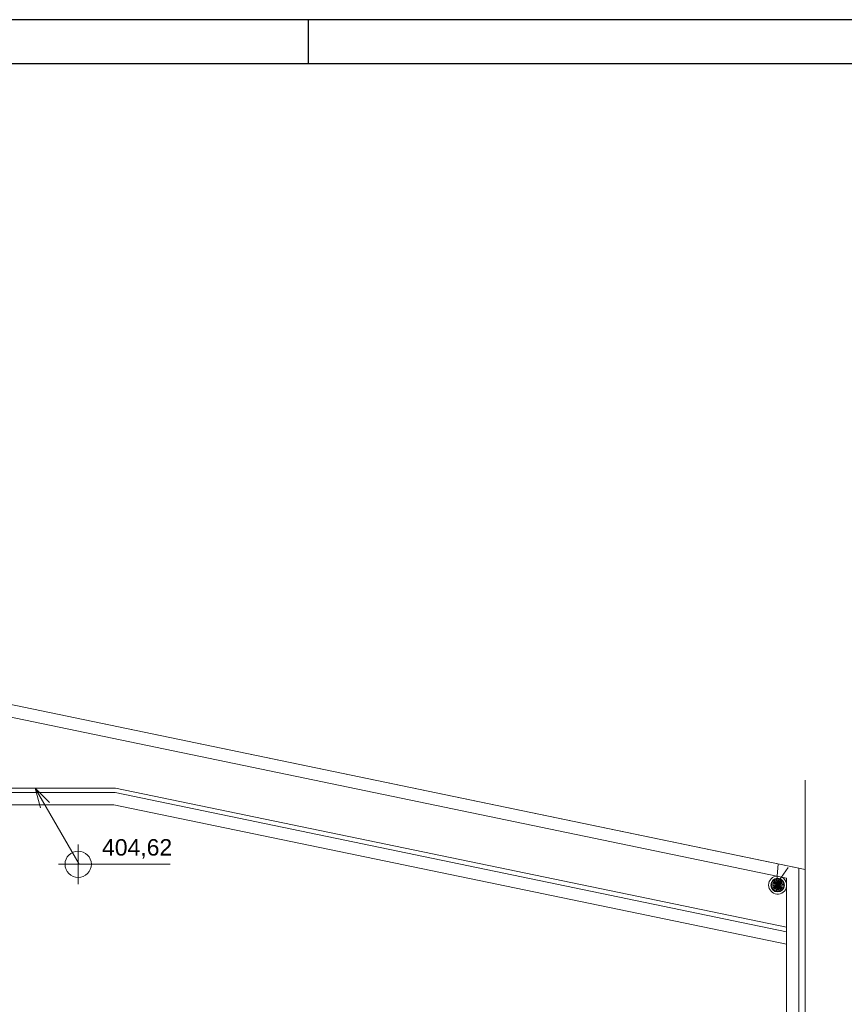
# Model space of a CAD drawing. Header units: millimetres. Extents: x 567 to 934, y -1 to 364.
# Tile 331 of 656: x 674 to 693, y 280 to 303. Entities that reach past the tile are written whole.
import ezdxf

# ---------------------------------------------------------------- set-up
doc = ezdxf.new("R2010")
doc.units = ezdxf.units.MM
doc.header["$MEASUREMENT"] = 0
doc.linetypes.add('NULL', pattern=[0])
doc.layers.get('0').update_dxf_attribs({"lineweight": 18})
doc.layers.add('ARQ FINA', color=8, linetype='Continuous')
doc.layers.add('FOLHA_PADRÃO', color=7, linetype='Continuous')
doc.styles.add('Arial', font='arial.ttf')

# ---------------------------------------------------------------- blocks, each defined once
blk = doc.blocks.new('a estendido01')
at = {"layer": 'FOLHA_PADRÃO', "color": 1, "linetype": 'Continuous'}
for p, q in [((0, 59.4), (-118.908, 59.4)), ((-36.508, 58.4), (-36.508, 59.4))]:
    blk.add_line(p, q, dxfattribs=at)
at = {"layer": 'FOLHA_PADRÃO', "color": 6, "linetype": 'Continuous'}
blk.add_lwpolyline([(-1.008, 58.4), (-1.008, 1), (-117.908, 1), (-117.908, 58.4), (-1.008, 58.4)], dxfattribs=at)

msp = doc.modelspace()

# ---------------------------------------------------------------- linework, layer by layer
at = {"layer": 'ARQ FINA', "lineweight": 5}
for p, q in [((692.306, 283.39), (634.906, 295.304)), ((671.878, 287.63), (692.158, 283.42)), ((691.878, 283.193), (671.878, 287.344)), ((676.562, 285.248), (672.978, 285.248)), ((674.726, 285.248), (675.056, 284.919)), ((674.726, 285.248), (674.847, 284.798)), ((674.726, 285.248), (675.732, 283.507)), ((691.878, 282.069), (676.562, 285.248)), ((692.306, 285.428), (692.306, 273.728)), ((675.711, 283.957), (675.711, 283.057)), ((675.261, 283.507), (677.811, 283.507)), ((675.732, 283.507), (675.711, 283.507)), ((691.65, 283.054), (691.689, 283.518)), ((691.65, 283.054), (691.916, 283.437)), ((692.158, 283.42), (692.158, 264.146)), ((691.544, 283.048), (691.653, 283.033)), ((691.655, 283.043), (691.549, 283.077)), ((691.549, 282.988), (691.655, 283.022)), ((691.563, 283.105), (691.655, 283.044)), ((691.662, 283.052), (691.582, 283.128)), ((691.582, 282.937), (691.662, 283.013)), ((691.606, 283.148), (691.663, 283.053)), ((691.672, 283.057), (691.633, 283.161)), ((691.633, 282.904), (691.672, 283.008)), ((691.653, 283.033), (691.646, 283.034)), ((691.653, 283.032), (691.646, 283.031)), ((691.663, 283.168), (691.673, 283.057)), ((691.673, 283.008), (691.663, 282.897)), ((691.683, 283.057), (691.693, 283.168)), ((691.693, 282.897), (691.683, 283.008)), ((691.723, 283.161), (691.684, 283.057)), ((691.684, 283.008), (691.723, 282.904)), ((691.75, 282.917), (691.693, 283.013)), ((691.774, 283.128), (691.694, 283.052)), ((691.694, 283.013), (691.774, 282.937)), ((691.793, 282.96), (691.7, 283.021)), ((691.806, 283.077), (691.701, 283.043)), ((691.701, 283.022), (691.806, 282.988)), ((691.703, 283.033), (691.71, 283.034)), ((691.813, 283.017), (691.703, 283.032)), ((691.703, 283.032), (691.71, 283.031)), ((691.878, 264.463), (691.878, 283.193))]:
    msp.add_line(p, q, dxfattribs=at)
at = {"layer": 'ARQ FINA', "linetype": 'Continuous', "lineweight": 5}
for p, q in [((673.078, 285.148), (676.552, 285.148)), ((676.552, 285.148), (691.878, 281.967)), ((676.523, 284.868), (673.358, 284.868)), ((691.878, 281.681), (676.523, 284.868))]:
    msp.add_line(p, q, dxfattribs=at)
at = {"layer": 'ARQ FINA', "lineweight": 5}
for points in [[(691.531, 283.065), (691.53, 283.059), (691.529, 283.053), (691.528, 283.047), (691.528, 283.041), (691.528, 283.035), (691.528, 283.033)], [(691.528, 283.033), (691.528, 283.027), (691.528, 283.021), (691.529, 283.015), (691.53, 283.009), (691.531, 283.003), (691.531, 283.001)], [(691.544, 283.048), (691.54, 283.049), (691.537, 283.051), (691.534, 283.053), (691.533, 283.056), (691.532, 283.058), (691.532, 283.059), (691.531, 283.059), (691.531, 283.06), (691.531, 283.061), (691.531, 283.062), (691.531, 283.062), (691.531, 283.063), (691.531, 283.064), (691.531, 283.065)], [(691.531, 283.001), (691.531, 283.002), (691.531, 283.002), (691.531, 283.003), (691.531, 283.004), (691.531, 283.005), (691.531, 283.006), (691.532, 283.006), (691.532, 283.007), (691.532, 283.008), (691.534, 283.011), (691.536, 283.014), (691.539, 283.016), (691.543, 283.017)], [(691.56, 283.125), (691.556, 283.12), (691.553, 283.115), (691.549, 283.11), (691.546, 283.105), (691.544, 283.1), (691.541, 283.094), (691.539, 283.089), (691.537, 283.083), (691.535, 283.077), (691.533, 283.072), (691.532, 283.067)], [(691.532, 283.067), (691.532, 283.069), (691.533, 283.069), (691.533, 283.069), (691.533, 283.07), (691.534, 283.071), (691.534, 283.072), (691.535, 283.072), (691.535, 283.073), (691.536, 283.074), (691.539, 283.076), (691.542, 283.077), (691.546, 283.078), (691.549, 283.077)], [(691.532, 282.998), (691.533, 282.992), (691.535, 282.986), (691.537, 282.981), (691.539, 282.975), (691.542, 282.969), (691.544, 282.964), (691.547, 282.959), (691.55, 282.954), (691.553, 282.949), (691.557, 282.944), (691.56, 282.94)], [(691.549, 282.988), (691.546, 282.988), (691.542, 282.988), (691.539, 282.989), (691.536, 282.991), (691.535, 282.992), (691.535, 282.993), (691.534, 282.993), (691.534, 282.994), (691.533, 282.995), (691.533, 282.995), (691.533, 282.996), (691.532, 282.996), (691.532, 282.997), (691.532, 282.998)], [(691.543, 283.017), (691.537, 283.015)], [(691.538, 283.05), (691.54, 283.049), (691.542, 283.048)], [(691.549, 283.077), (691.543, 283.077)], [(691.543, 283.017), (691.557, 283.019), (691.576, 283.022), (691.599, 283.025), (691.625, 283.028), (691.653, 283.032)], [(691.543, 282.988), (691.549, 282.988)], [(691.563, 283.105), (691.56, 283.108), (691.558, 283.111), (691.557, 283.114), (691.557, 283.117), (691.557, 283.119), (691.557, 283.12), (691.558, 283.12), (691.558, 283.121), (691.558, 283.122), (691.558, 283.123), (691.559, 283.123), (691.559, 283.124), (691.559, 283.124), (691.56, 283.125)], [(691.559, 283.11), (691.563, 283.105)], [(691.611, 283.167), (691.606, 283.164), (691.601, 283.161), (691.596, 283.158), (691.591, 283.155), (691.586, 283.151), (691.581, 283.147), (691.577, 283.143), (691.572, 283.139), (691.568, 283.135), (691.564, 283.131), (691.561, 283.127)], [(691.561, 283.127), (691.562, 283.128), (691.563, 283.128), (691.563, 283.129), (691.564, 283.129), (691.565, 283.13), (691.566, 283.13), (691.566, 283.13), (691.567, 283.131), (691.568, 283.131), (691.571, 283.132), (691.575, 283.132), (691.578, 283.13), (691.582, 283.128)], [(691.563, 282.96), (691.575, 282.968), (691.591, 282.979), (691.61, 282.991), (691.632, 283.006), (691.655, 283.021)], [(691.582, 283.128), (691.576, 283.131)], [(691.606, 283.148), (691.604, 283.151), (691.604, 283.155), (691.605, 283.158), (691.606, 283.161), (691.607, 283.163), (691.607, 283.163), (691.608, 283.164), (691.608, 283.164), (691.609, 283.165), (691.609, 283.165), (691.61, 283.166), (691.61, 283.166), (691.611, 283.167), (691.611, 283.167)], [(691.604, 283.154), (691.606, 283.148)], [(691.606, 282.917), (691.613, 282.93), (691.623, 282.947), (691.635, 282.966), (691.648, 282.989), (691.663, 283.013)], [(691.676, 283.183), (691.67, 283.182), (691.664, 283.182), (691.658, 283.181), (691.652, 283.18), (691.647, 283.179), (691.641, 283.178), (691.635, 283.176), (691.629, 283.174), (691.624, 283.172), (691.618, 283.17), (691.614, 283.168)], [(691.614, 283.168), (691.615, 283.169), (691.616, 283.169), (691.616, 283.169), (691.617, 283.169), (691.618, 283.169), (691.619, 283.169), (691.62, 283.169), (691.621, 283.169), (691.622, 283.169), (691.625, 283.168), (691.628, 283.166), (691.631, 283.164), (691.633, 283.161)], [(691.633, 283.161), (691.629, 283.165)], [(691.655, 283.043), (691.656, 283.042), (691.657, 283.042), (691.657, 283.041), (691.658, 283.041), (691.658, 283.04), (691.658, 283.039), (691.658, 283.039), (691.658, 283.039), (691.658, 283.038), (691.658, 283.037), (691.658, 283.037), (691.658, 283.036), (691.658, 283.036), (691.658, 283.035), (691.657, 283.035), (691.657, 283.035), (691.657, 283.034), (691.656, 283.034), (691.656, 283.034), (691.655, 283.033), (691.653, 283.033)], [(691.653, 283.033), (691.654, 283.033), (691.655, 283.033), (691.656, 283.034), (691.656, 283.034), (691.657, 283.034), (691.657, 283.035)], [(691.653, 283.032), (691.654, 283.032), (691.655, 283.032), (691.656, 283.031), (691.656, 283.031), (691.657, 283.031), (691.657, 283.03), (691.657, 283.03), (691.658, 283.03), (691.658, 283.029), (691.658, 283.028), (691.658, 283.028), (691.658, 283.027), (691.658, 283.027), (691.658, 283.026), (691.658, 283.026), (691.658, 283.025), (691.658, 283.025), (691.658, 283.024), (691.657, 283.024), (691.657, 283.023), (691.655, 283.022)], [(691.657, 283.03), (691.657, 283.03), (691.657, 283.031), (691.656, 283.031), (691.656, 283.031), (691.655, 283.032), (691.653, 283.032)], [(691.662, 283.052), (691.663, 283.05), (691.663, 283.05), (691.663, 283.049), (691.663, 283.049), (691.663, 283.048), (691.663, 283.047), (691.663, 283.047), (691.663, 283.046), (691.663, 283.046), (691.662, 283.045), (691.662, 283.045), (691.662, 283.045), (691.661, 283.044), (691.661, 283.044), (691.66, 283.044), (691.66, 283.043), (691.659, 283.043), (691.659, 283.043), (691.658, 283.043), (691.657, 283.043), (691.655, 283.044)], [(691.655, 283.044), (691.657, 283.043)], [(691.656, 283.042), (691.655, 283.043)], [(691.655, 283.022), (691.656, 283.023)], [(691.655, 283.021), (691.657, 283.022), (691.658, 283.022), (691.659, 283.022), (691.659, 283.022), (691.659, 283.022), (691.66, 283.022), (691.66, 283.021), (691.661, 283.021), (691.662, 283.021), (691.662, 283.02), (691.662, 283.02), (691.662, 283.019), (691.663, 283.019), (691.663, 283.018), (691.663, 283.018), (691.663, 283.017), (691.663, 283.017), (691.663, 283.016), (691.663, 283.016), (691.663, 283.015), (691.662, 283.013)], [(691.657, 283.022), (691.655, 283.021)], [(691.663, 283.05), (691.662, 283.052)], [(691.662, 283.013), (691.663, 283.015)], [(691.663, 283.168), (691.663, 283.171), (691.665, 283.175), (691.667, 283.178), (691.669, 283.18), (691.67, 283.181), (691.671, 283.181), (691.672, 283.181), (691.672, 283.182), (691.673, 283.182), (691.674, 283.182), (691.674, 283.182), (691.675, 283.182), (691.675, 283.182), (691.676, 283.183)], [(691.664, 283.173), (691.663, 283.168)], [(691.672, 283.057), (691.672, 283.055), (691.672, 283.054), (691.672, 283.054), (691.672, 283.053), (691.671, 283.053), (691.671, 283.052), (691.671, 283.052), (691.67, 283.052), (691.67, 283.051), (691.669, 283.051), (691.669, 283.051), (691.668, 283.05), (691.668, 283.05), (691.667, 283.05), (691.667, 283.05), (691.666, 283.05), (691.666, 283.05), (691.665, 283.05), (691.665, 283.051), (691.664, 283.051), (691.663, 283.053)], [(691.663, 283.053), (691.664, 283.051)], [(691.663, 283.013), (691.664, 283.014), (691.664, 283.014), (691.665, 283.015), (691.665, 283.015), (691.666, 283.015), (691.667, 283.015), (691.667, 283.015), (691.667, 283.015), (691.668, 283.015), (691.669, 283.015), (691.669, 283.014), (691.67, 283.014), (691.67, 283.014), (691.67, 283.013), (691.671, 283.013), (691.671, 283.013), (691.671, 283.012), (691.672, 283.012), (691.672, 283.011), (691.672, 283.01), (691.672, 283.008)], [(691.664, 283.014), (691.663, 283.013)], [(691.672, 283.055), (691.672, 283.057)], [(691.672, 283.008), (691.672, 283.01)], [(691.683, 283.057), (691.682, 283.055), (691.682, 283.054), (691.681, 283.054), (691.68, 283.053), (691.679, 283.053), (691.677, 283.053), (691.675, 283.053), (691.674, 283.054), (691.673, 283.056), (691.673, 283.057)], [(691.673, 283.057), (691.673, 283.056)], [(691.673, 283.008), (691.674, 283.01), (691.674, 283.011), (691.674, 283.011), (691.675, 283.012), (691.677, 283.012), (691.679, 283.012), (691.68, 283.012), (691.681, 283.011), (691.682, 283.01), (691.683, 283.008)], [(691.673, 283.01), (691.673, 283.009)], [(691.742, 283.168), (691.736, 283.171), (691.731, 283.173), (691.725, 283.175), (691.719, 283.177), (691.713, 283.178), (691.707, 283.18), (691.702, 283.181), (691.696, 283.181), (691.69, 283.182), (691.684, 283.182), (691.679, 283.183)], [(691.679, 283.183), (691.681, 283.182), (691.681, 283.182), (691.681, 283.182), (691.683, 283.182), (691.684, 283.181), (691.684, 283.181), (691.685, 283.181), (691.686, 283.18), (691.687, 283.18), (691.689, 283.178), (691.691, 283.175), (691.692, 283.171), (691.693, 283.168)], [(691.682, 283.056), (691.683, 283.057)], [(691.683, 283.009), (691.682, 283.01)], [(691.693, 283.053), (691.692, 283.051), (691.691, 283.051), (691.69, 283.05), (691.69, 283.05), (691.69, 283.05), (691.689, 283.05), (691.688, 283.05), (691.688, 283.05), (691.687, 283.05), (691.687, 283.051), (691.686, 283.051), (691.686, 283.051), (691.685, 283.051), (691.685, 283.052), (691.685, 283.052), (691.684, 283.052), (691.684, 283.053), (691.684, 283.053), (691.684, 283.054), (691.684, 283.055), (691.684, 283.057)], [(691.684, 283.057), (691.684, 283.055)], [(691.684, 283.008), (691.684, 283.01), (691.684, 283.011), (691.684, 283.011), (691.684, 283.012), (691.684, 283.012), (691.685, 283.013), (691.685, 283.013), (691.685, 283.014), (691.686, 283.014), (691.686, 283.014), (691.687, 283.015), (691.687, 283.015), (691.688, 283.015), (691.688, 283.015), (691.689, 283.015), (691.689, 283.015), (691.69, 283.015), (691.69, 283.015), (691.691, 283.015), (691.692, 283.014), (691.693, 283.013)], [(691.684, 283.01), (691.684, 283.008)], [(691.693, 283.168), (691.692, 283.173)], [(691.692, 283.051), (691.693, 283.053)], [(691.7, 283.044), (691.699, 283.043), (691.698, 283.043), (691.697, 283.043), (691.697, 283.043), (691.696, 283.043), (691.695, 283.044), (691.695, 283.044), (691.695, 283.044), (691.694, 283.044), (691.694, 283.045), (691.693, 283.045), (691.693, 283.046), (691.693, 283.046), (691.693, 283.047), (691.692, 283.047), (691.692, 283.048), (691.692, 283.048), (691.692, 283.049), (691.692, 283.049), (691.693, 283.05), (691.694, 283.052)], [(691.694, 283.013), (691.693, 283.015), (691.693, 283.015), (691.692, 283.016), (691.692, 283.017), (691.692, 283.017), (691.692, 283.018), (691.693, 283.018), (691.693, 283.019), (691.693, 283.019), (691.693, 283.02), (691.694, 283.02), (691.694, 283.021), (691.694, 283.021), (691.695, 283.021), (691.695, 283.021), (691.696, 283.022), (691.696, 283.022), (691.697, 283.022), (691.697, 283.022), (691.698, 283.022), (691.7, 283.021)], [(691.693, 283.013), (691.692, 283.014)], [(691.75, 283.148), (691.742, 283.135), (691.732, 283.119), (691.721, 283.099), (691.707, 283.077), (691.693, 283.053)], [(691.694, 283.052), (691.693, 283.05)], [(691.693, 283.015), (691.694, 283.013)], [(691.703, 283.033), (691.701, 283.033), (691.7, 283.033), (691.7, 283.034), (691.699, 283.034), (691.699, 283.034), (691.698, 283.035), (691.698, 283.035), (691.698, 283.036), (691.698, 283.036), (691.697, 283.037), (691.697, 283.037), (691.697, 283.038), (691.697, 283.038), (691.697, 283.039), (691.697, 283.039), (691.697, 283.04), (691.698, 283.04), (691.698, 283.041), (691.698, 283.041), (691.699, 283.042), (691.701, 283.043)], [(691.701, 283.022), (691.699, 283.023), (691.699, 283.023), (691.698, 283.024), (691.698, 283.024), (691.698, 283.025), (691.697, 283.026), (691.697, 283.026), (691.697, 283.026), (691.697, 283.027), (691.697, 283.028), (691.697, 283.028), (691.698, 283.029), (691.698, 283.029), (691.698, 283.03), (691.698, 283.03), (691.699, 283.03), (691.699, 283.031), (691.699, 283.031), (691.7, 283.031), (691.701, 283.032), (691.703, 283.032)], [(691.698, 283.035), (691.699, 283.035), (691.699, 283.034), (691.699, 283.034), (691.7, 283.034), (691.701, 283.033), (691.703, 283.033)], [(691.703, 283.032), (691.701, 283.032), (691.7, 283.032), (691.7, 283.031), (691.699, 283.031), (691.699, 283.031), (691.698, 283.03)], [(691.699, 283.043), (691.7, 283.044)], [(691.701, 283.043), (691.699, 283.042)], [(691.699, 283.023), (691.701, 283.022)], [(691.7, 283.021), (691.699, 283.022)], [(691.793, 283.105), (691.78, 283.097), (691.764, 283.086), (691.745, 283.074), (691.723, 283.059), (691.7, 283.044)], [(691.813, 283.048), (691.798, 283.046), (691.779, 283.043), (691.756, 283.04), (691.731, 283.037), (691.703, 283.033)], [(691.723, 283.161), (691.725, 283.164), (691.728, 283.166), (691.731, 283.168), (691.734, 283.169), (691.735, 283.169), (691.736, 283.169), (691.737, 283.169), (691.737, 283.169), (691.738, 283.169), (691.739, 283.169), (691.74, 283.169), (691.74, 283.169), (691.741, 283.169), (691.742, 283.168)], [(691.726, 283.166), (691.723, 283.161)], [(691.794, 283.127), (691.79, 283.132), (691.786, 283.136), (691.782, 283.14), (691.778, 283.145), (691.773, 283.148), (691.768, 283.152), (691.763, 283.156), (691.758, 283.159), (691.753, 283.162), (691.748, 283.165), (691.744, 283.167)], [(691.744, 283.167), (691.745, 283.166), (691.746, 283.166), (691.746, 283.166), (691.747, 283.165), (691.748, 283.164), (691.748, 283.164), (691.748, 283.163), (691.749, 283.162), (691.75, 283.161), (691.751, 283.158), (691.751, 283.155), (691.751, 283.151), (691.75, 283.148)], [(691.75, 283.148), (691.751, 283.154)], [(691.774, 283.128), (691.777, 283.13), (691.781, 283.132), (691.784, 283.132), (691.787, 283.131), (691.789, 283.131), (691.789, 283.13), (691.79, 283.13), (691.791, 283.13), (691.792, 283.129), (691.792, 283.129), (691.793, 283.129), (691.793, 283.128), (691.794, 283.128), (691.794, 283.127)], [(691.779, 283.131), (691.774, 283.128)], [(691.796, 283.125), (691.797, 283.124), (691.797, 283.123), (691.797, 283.123), (691.797, 283.122), (691.798, 283.121), (691.798, 283.12), (691.798, 283.12), (691.798, 283.119), (691.798, 283.117), (691.798, 283.114), (691.797, 283.111), (691.795, 283.108), (691.793, 283.105)], [(691.793, 283.105), (691.797, 283.11)], [(691.824, 283.067), (691.822, 283.073), (691.82, 283.079), (691.818, 283.085), (691.816, 283.09), (691.814, 283.096), (691.811, 283.101), (691.808, 283.106), (691.805, 283.111), (691.802, 283.116), (691.799, 283.121), (691.796, 283.125)], [(691.796, 282.94), (691.8, 282.945), (691.803, 282.95), (691.806, 282.955), (691.809, 282.96), (691.812, 282.965), (691.815, 282.971), (691.817, 282.976), (691.819, 282.982), (691.821, 282.988), (691.823, 282.993), (691.824, 282.998)], [(691.806, 283.077), (691.81, 283.078), (691.814, 283.077), (691.817, 283.076), (691.819, 283.074), (691.82, 283.073), (691.821, 283.072), (691.821, 283.072), (691.822, 283.071), (691.822, 283.07), (691.823, 283.07), (691.823, 283.069), (691.823, 283.069), (691.823, 283.068), (691.824, 283.067)], [(691.812, 283.077), (691.806, 283.077)], [(691.824, 282.998), (691.823, 282.996), (691.823, 282.996), (691.823, 282.996), (691.822, 282.995), (691.822, 282.994), (691.821, 282.993), (691.821, 282.993), (691.82, 282.992), (691.819, 282.991), (691.817, 282.989), (691.814, 282.988), (691.81, 282.988), (691.806, 282.988)], [(691.806, 282.988), (691.812, 282.988)], [(691.824, 283.065), (691.824, 283.063), (691.824, 283.063), (691.824, 283.062), (691.824, 283.061), (691.824, 283.06), (691.824, 283.059), (691.824, 283.059), (691.824, 283.058), (691.823, 283.057), (691.822, 283.054), (691.819, 283.051), (691.816, 283.049), (691.813, 283.048)], [(691.813, 283.017), (691.816, 283.016), (691.819, 283.014), (691.822, 283.011), (691.823, 283.008), (691.824, 283.007), (691.824, 283.006), (691.824, 283.006), (691.824, 283.005), (691.824, 283.004), (691.824, 283.003), (691.824, 283.003), (691.824, 283.002), (691.824, 283.001), (691.824, 283.001)], [(691.818, 283.015), (691.813, 283.017)], [(691.814, 283.048), (691.818, 283.05)], [(691.828, 283.033), (691.828, 283.039), (691.827, 283.045), (691.827, 283.051), (691.826, 283.056), (691.825, 283.062), (691.824, 283.065)], [(691.824, 283.001), (691.825, 283.006), (691.826, 283.012), (691.827, 283.018), (691.828, 283.024), (691.828, 283.03), (691.828, 283.033)], [(691.56, 282.94), (691.559, 282.941), (691.559, 282.942), (691.558, 282.942), (691.558, 282.943), (691.558, 282.944), (691.558, 282.945), (691.557, 282.945), (691.557, 282.947), (691.557, 282.948), (691.557, 282.951), (691.558, 282.954), (691.56, 282.957), (691.563, 282.96)], [(691.563, 282.96), (691.559, 282.955)], [(691.561, 282.938), (691.565, 282.933), (691.569, 282.929), (691.574, 282.925), (691.578, 282.921), (691.583, 282.917), (691.587, 282.913), (691.592, 282.909), (691.597, 282.906), (691.602, 282.903), (691.607, 282.9), (691.611, 282.898)], [(691.582, 282.937), (691.578, 282.935), (691.575, 282.934), (691.571, 282.933), (691.568, 282.934), (691.567, 282.934), (691.566, 282.935), (691.565, 282.935), (691.565, 282.935), (691.564, 282.936), (691.563, 282.936), (691.563, 282.937), (691.562, 282.937), (691.562, 282.937), (691.561, 282.938)], [(691.576, 282.934), (691.582, 282.937)], [(691.611, 282.898), (691.61, 282.899), (691.61, 282.899), (691.609, 282.899), (691.609, 282.9), (691.608, 282.901), (691.608, 282.901), (691.607, 282.902), (691.607, 282.903), (691.606, 282.904), (691.605, 282.907), (691.604, 282.91), (691.604, 282.914), (691.606, 282.917)], [(691.606, 282.917), (691.604, 282.912)], [(691.633, 282.904), (691.631, 282.901), (691.628, 282.899), (691.625, 282.897), (691.622, 282.896), (691.62, 282.896), (691.62, 282.896), (691.619, 282.896), (691.618, 282.896), (691.617, 282.896), (691.617, 282.896), (691.616, 282.896), (691.615, 282.896), (691.615, 282.897), (691.614, 282.897)], [(691.614, 282.897), (691.619, 282.894), (691.625, 282.892), (691.631, 282.89), (691.636, 282.888), (691.642, 282.887), (691.648, 282.886), (691.654, 282.884), (691.66, 282.884), (691.666, 282.883), (691.672, 282.883), (691.676, 282.883)], [(691.629, 282.9), (691.633, 282.904)], [(691.676, 282.883), (691.675, 282.883), (691.674, 282.883), (691.674, 282.883), (691.673, 282.883), (691.672, 282.884), (691.671, 282.884), (691.671, 282.884), (691.67, 282.885), (691.669, 282.885), (691.667, 282.888), (691.665, 282.89), (691.663, 282.894), (691.663, 282.897)], [(691.663, 282.897), (691.664, 282.892)], [(691.679, 282.883), (691.685, 282.883), (691.691, 282.883), (691.697, 282.884), (691.703, 282.885), (691.709, 282.886), (691.715, 282.887), (691.721, 282.889), (691.726, 282.891), (691.732, 282.893), (691.737, 282.895), (691.742, 282.897)], [(691.693, 282.897), (691.692, 282.894), (691.691, 282.89), (691.689, 282.888), (691.687, 282.885), (691.685, 282.885), (691.685, 282.884), (691.684, 282.884), (691.683, 282.884), (691.683, 282.883), (691.682, 282.883), (691.681, 282.883), (691.681, 282.883), (691.68, 282.883), (691.679, 282.883)], [(691.692, 282.892), (691.693, 282.897)], [(691.742, 282.897), (691.74, 282.896), (691.74, 282.896), (691.739, 282.896), (691.738, 282.896), (691.737, 282.896), (691.737, 282.896), (691.736, 282.896), (691.735, 282.896), (691.734, 282.896), (691.731, 282.897), (691.728, 282.899), (691.725, 282.901), (691.723, 282.904)], [(691.723, 282.904), (691.726, 282.9)], [(691.744, 282.898), (691.749, 282.901), (691.755, 282.904), (691.76, 282.907), (691.765, 282.91), (691.77, 282.914), (691.774, 282.918), (691.779, 282.922), (691.783, 282.926), (691.787, 282.93), (691.791, 282.934), (691.794, 282.938)], [(691.75, 282.917), (691.751, 282.914), (691.751, 282.91), (691.751, 282.907), (691.75, 282.904), (691.749, 282.902), (691.748, 282.902), (691.748, 282.901), (691.747, 282.901), (691.747, 282.9), (691.746, 282.9), (691.746, 282.899), (691.745, 282.899), (691.745, 282.899), (691.744, 282.898)], [(691.751, 282.912), (691.75, 282.917)], [(691.794, 282.938), (691.793, 282.937), (691.793, 282.937), (691.792, 282.936), (691.792, 282.936), (691.791, 282.935), (691.79, 282.935), (691.789, 282.935), (691.788, 282.934), (691.787, 282.934), (691.784, 282.933), (691.781, 282.934), (691.777, 282.935), (691.774, 282.937)], [(691.774, 282.937), (691.779, 282.934)], [(691.793, 282.96), (691.795, 282.957), (691.797, 282.954), (691.798, 282.951), (691.798, 282.948), (691.798, 282.946), (691.798, 282.945), (691.798, 282.945), (691.798, 282.944), (691.797, 282.943), (691.797, 282.943), (691.797, 282.942), (691.797, 282.941), (691.796, 282.941), (691.796, 282.94)], [(691.797, 282.955), (691.793, 282.96)]]:
    msp.add_lwpolyline(points, dxfattribs=at)
msp.add_circle((675.711, 283.507), 0.3, dxfattribs=at)
for radius, start, end in [(0.206, 91.4472, 180), (0.206, 9.2064, 63.834), (0.206, 180, 350.7936), (0.156, 0, 180), (0.156, 180, 0), (0.0141, 360, 180), (0.0141, 180, 360)]:
    msp.add_arc((691.678, 283.033), radius, start, end, dxfattribs=at)

# ---------------------------------------------------------------- block references
msp.add_blockref('a estendido01', (717.473, 243.387))

# ---------------------------------------------------------------- texts
at = {"layer": 'ARQ FINA', "linetype": 'NULL', "lineweight": 5, "insert": (676.255, 283.636), "char_height": 0.375, "width": 3.20351, "attachment_point": 7, "line_spacing_factor": 0.9, "style": 'Arial'}
msp.add_mtext('404,62', dxfattribs=at)

doc.saveas('drawing.dxf')
